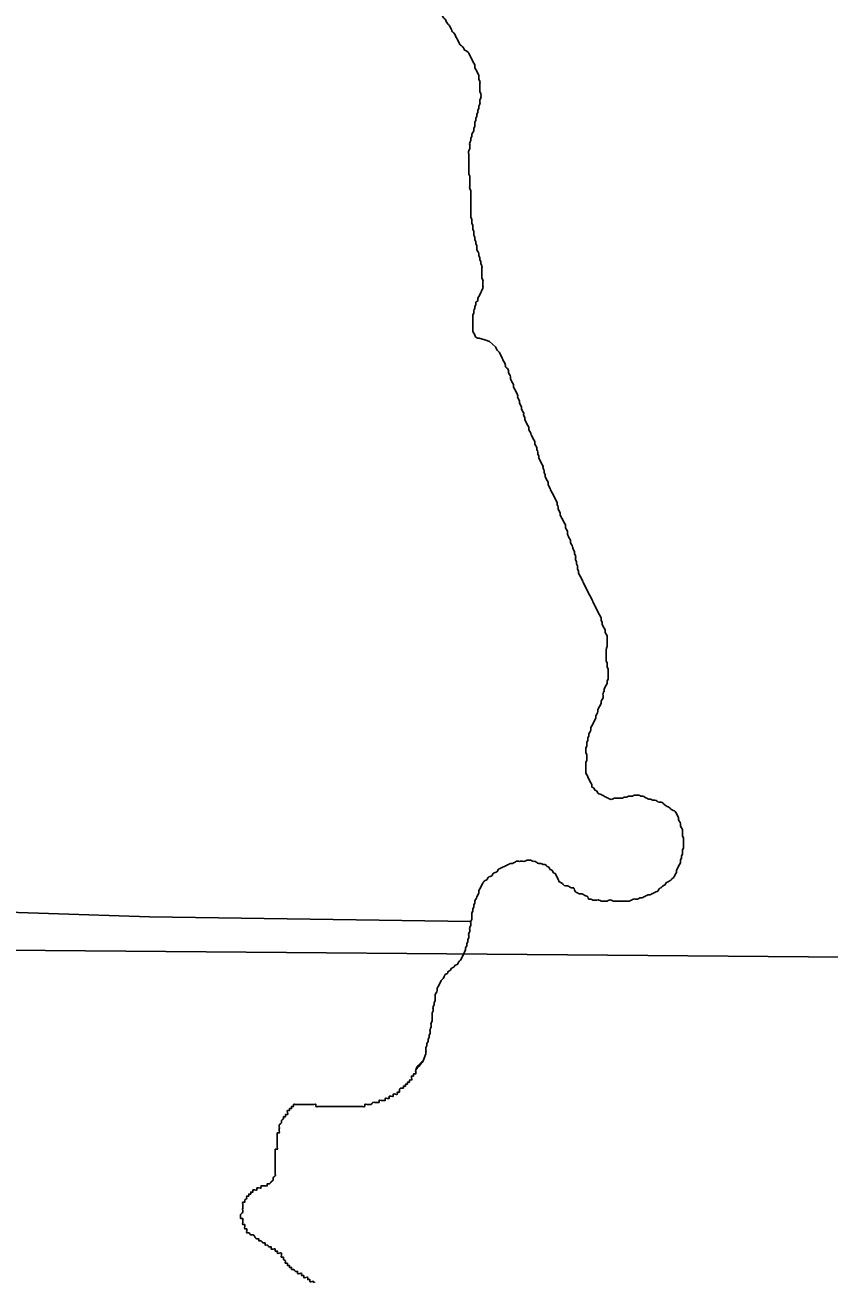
# Model space of a CAD drawing. Extents: x 813775 to 1157140, y 1757555 to 1979907.
# Drawn here: x 1032296 to 1034500, y 1829254 to 1832678 of the extents above; entities that cross this region are included whole.
import ezdxf

# ---------------------------------------------------------------- set-up
doc = ezdxf.new("R2010")
doc.units = 0
for name, color, linetype in [('Level 35', 7, 'Continuous'), ('Level 45', 7, 'Continuous'), ('Level 5', 7, 'Continuous')]:
    doc.layers.add(name, color=color, linetype=linetype)

msp = doc.modelspace()

# ---------------------------------------------------------------- linework, layer by layer
at = {"layer": 'Level 35'}
for points in [[(1033540.9, 1831819), (1033556, 1831815), (1033569.3, 1831810.1), (1033585.4, 1831795.9)], [(1033395, 1829858), (1033387.3, 1829838.4)]]:
    msp.add_lwpolyline(points, dxfattribs=at)
for points in [[(1033512.1, 1832324.3), (1033512.1, 1832332.7), (1033514.9, 1832338.3), (1033514.9, 1832343.9), (1033514.9, 1832349.4), (1033514.9, 1832355), (1033517.7, 1832360.6), (1033517.7, 1832366.2), (1033520.5, 1832371.8), (1033520.5, 1832377.4), (1033523.3, 1832382.9), (1033526.1, 1832388.5), (1033526.1, 1832394.1), (1033528.8, 1832399.7), (1033528.8, 1832405.3), (1033528.8, 1832410.8), (1033531.6, 1832416.4), (1033531.6, 1832422), (1033534.4, 1832427.6), (1033534.4, 1832433.2), (1033537.2, 1832438.7), (1033537.2, 1832444.3), (1033540, 1832449.9), (1033540, 1832455.5), (1033542.8, 1832461.1), (1033542.8, 1832466.7), (1033542.8, 1832472.2), (1033545.6, 1832477.8), (1033545.6, 1832483.4), (1033545.6, 1832489), (1033542.8, 1832494.6), (1033542.8, 1832500.1), (1033542.8, 1832505.7), (1033542.8, 1832511.3), (1033542.8, 1832516.9), (1033542.8, 1832522.5), (1033540, 1832528), (1033540, 1832533.6), (1033540, 1832539.2), (1033537.2, 1832544.8), (1033534.4, 1832550.4), (1033531.6, 1832556), (1033528.8, 1832561.5), (1033528.8, 1832567.1), (1033526.1, 1832572.7), (1033523.3, 1832578.3), (1033520.5, 1832583.9), (1033517.7, 1832589.4), (1033514.9, 1832595), (1033512.1, 1832600.6), (1033506.5, 1832606.2), (1033500.9, 1832609), (1033498.2, 1832614.6), (1033492.6, 1832620.1), (1033487, 1832625.7), (1033484.2, 1832631.3), (1033481.4, 1832636.9), (1033478.6, 1832642.5), (1033475.8, 1832648), (1033473.1, 1832653.6), (1033467.5, 1832659.2), (1033464.7, 1832664.8), (1033461.9, 1832670.4), (1033459.1, 1832676), (1033453.5, 1832681.5), (1033450.7, 1832687.1), (1033448, 1832692.7), (1033442.4, 1832698.3), (1033439.6, 1832703.9), (1033434, 1832709.4), (1033428.4, 1832715), (1033425.6, 1832720.6), (1033422.8, 1832726.2), (1033420.1, 1832731.8), (1033417.3, 1832737.3), (1033411.7, 1832742.9), (1033408.9, 1832748.5), (1033406.1, 1832754.1), (1033403.3, 1832759.7), (1033400.5, 1832765.3), (1033397.7, 1832770.8), (1033392.2, 1832776.4), (1033389.4, 1832782), (1033386.6, 1832787.6), (1033381, 1832793.2), (1033375.4, 1832798.7), (1033372.6, 1832804.3), (1033369.9, 1832809.9), (1033367.1, 1832815.5), (1033364.3, 1832821.1), (1033361.5, 1832826.6)], [(1033540.9, 1831819), (1033537.2, 1831819.2), (1033531.6, 1831822), (1033528.8, 1831827.6), (1033526.1, 1831833.2), (1033523.3, 1831838.8), (1033523.3, 1831844.3), (1033523.3, 1831849.9), (1033523.3, 1831855.5), (1033523.3, 1831861.1), (1033523.3, 1831866.7), (1033523.3, 1831872.2), (1033523.3, 1831877.8), (1033523.3, 1831883.4), (1033526.1, 1831889), (1033526.1, 1831894.6), (1033528.8, 1831900.1), (1033528.8, 1831905.7), (1033531.6, 1831911.3), (1033531.6, 1831916.9), (1033537.2, 1831922.5), (1033537.2, 1831928.1), (1033540, 1831933.6), (1033542.8, 1831939.2), (1033545.6, 1831944.8), (1033548.4, 1831950.4), (1033551.2, 1831956), (1033551.2, 1831961.5), (1033551.2, 1831967.1), (1033551.2, 1831972.7), (1033551.2, 1831978.3), (1033548.4, 1831983.9), (1033548.4, 1831989.4), (1033548.4, 1831995), (1033548.4, 1832000.6), (1033548.4, 1832006.2), (1033548.4, 1832011.8), (1033548.4, 1832017.4), (1033545.6, 1832022.9), (1033545.6, 1832028.5), (1033542.8, 1832034.1), (1033542.8, 1832039.7), (1033540, 1832045.3), (1033540, 1832050.8), (1033537.2, 1832056.4), (1033534.4, 1832062), (1033534.4, 1832067.6), (1033534.4, 1832073.2), (1033531.6, 1832078.7), (1033531.6, 1832084.3), (1033528.8, 1832089.9), (1033528.8, 1832095.5), (1033526.1, 1832101.1), (1033526.1, 1832106.7), (1033526.1, 1832112.2), (1033523.3, 1832117.8), (1033523.3, 1832123.4), (1033523.3, 1832129), (1033520.5, 1832134.6), (1033520.5, 1832140.1), (1033520.5, 1832145.7), (1033517.7, 1832151.3), (1033517.7, 1832156.9), (1033517.7, 1832162.5), (1033517.7, 1832168.1), (1033517.7, 1832173.6), (1033517.7, 1832179.2), (1033517.7, 1832184.8), (1033517.7, 1832190.4), (1033517.7, 1832196), (1033517.7, 1832201.5), (1033517.7, 1832207.1), (1033517.7, 1832212.7), (1033517.7, 1832218.3), (1033517.7, 1832223.9), (1033514.9, 1832229.4), (1033514.9, 1832235), (1033514.9, 1832240.6), (1033514.9, 1832249), (1033514.9, 1832254.6), (1033514.9, 1832262.9), (1033512.1, 1832271.3), (1033512.1, 1832276.9), (1033512.1, 1832282.5), (1033512.1, 1832290.8), (1033512.1, 1832299.2), (1033512.1, 1832307.6), (1033512.1, 1832316), (1033512.1, 1832324.3)], [(1033646, 1831657.9), (1033646, 1831663.5), (1033643.2, 1831669.1), (1033640.4, 1831674.7), (1033637.6, 1831680.2), (1033634.8, 1831685.8), (1033634.8, 1831691.4), (1033632, 1831697), (1033629.3, 1831702.6), (1033626.5, 1831708.2), (1033626.5, 1831713.7), (1033623.7, 1831719.3), (1033620.9, 1831724.9), (1033620.9, 1831730.5), (1033618.1, 1831736.1), (1033612.5, 1831741.6), (1033612.5, 1831747.2), (1033609.7, 1831752.8), (1033606.9, 1831758.4), (1033604.1, 1831764), (1033601.4, 1831769.6), (1033598.6, 1831775.1), (1033595.8, 1831780.7), (1033590.2, 1831786.3), (1033587.4, 1831791.9), (1033585.4, 1831795.9)], [(1033827.3, 1831147.2), (1033824.5, 1831152.8), (1033821.7, 1831158.4), (1033818.9, 1831164), (1033816.1, 1831169.6), (1033813.3, 1831175.1), (1033813.3, 1831180.7), (1033810.6, 1831186.3), (1033810.6, 1831194.7), (1033807.8, 1831200.3), (1033807.8, 1831205.8), (1033805, 1831211.4), (1033805, 1831217), (1033805, 1831222.6), (1033802.2, 1831228.2), (1033802.2, 1831233.7), (1033799.4, 1831239.3), (1033796.6, 1831247.7), (1033793.8, 1831253.3), (1033791, 1831258.9), (1033791, 1831264.4), (1033788.2, 1831270), (1033785.5, 1831275.6), (1033782.7, 1831284), (1033782.7, 1831289.6), (1033779.9, 1831295.1), (1033777.1, 1831300.7), (1033777.1, 1831306.3), (1033774.3, 1831311.9), (1033771.5, 1831317.5), (1033768.7, 1831323), (1033765.9, 1831328.6), (1033763.1, 1831334.2), (1033763.1, 1831339.8), (1033760.4, 1831345.4), (1033757.6, 1831351), (1033757.6, 1831356.5), (1033754.8, 1831362.1), (1033754.8, 1831367.7), (1033752, 1831373.3), (1033749.2, 1831378.9), (1033746.4, 1831384.4), (1033743.6, 1831390), (1033740.8, 1831395.6), (1033738, 1831401.2), (1033735.2, 1831406.8), (1033732.5, 1831412.3), (1033729.7, 1831417.9), (1033729.7, 1831423.5), (1033726.9, 1831429.1), (1033724.1, 1831434.7), (1033721.3, 1831440.3), (1033721.3, 1831445.8), (1033718.5, 1831451.4), (1033718.5, 1831457), (1033715.7, 1831462.6), (1033715.7, 1831468.2), (1033712.9, 1831473.7), (1033710.1, 1831479.3), (1033707.4, 1831484.9), (1033704.6, 1831490.5), (1033704.6, 1831496.1), (1033701.8, 1831501.6), (1033701.8, 1831507.2), (1033699, 1831512.8), (1033699, 1831518.4), (1033696.2, 1831524), (1033693.4, 1831529.6), (1033693.4, 1831535.1), (1033690.6, 1831540.7), (1033687.8, 1831546.3), (1033685, 1831551.9), (1033682.3, 1831557.5), (1033679.5, 1831563), (1033676.7, 1831568.6), (1033676.7, 1831574.2), (1033673.9, 1831579.8), (1033671.1, 1831585.4), (1033668.3, 1831590.9), (1033665.5, 1831596.5), (1033665.5, 1831602.1), (1033662.7, 1831607.7), (1033662.7, 1831613.3), (1033659.9, 1831618.9), (1033657.1, 1831624.4), (1033657.1, 1831630), (1033654.4, 1831635.6), (1033651.6, 1831641.2), (1033651.6, 1831646.8), (1033648.8, 1831652.3), (1033646, 1831657.9)], [(1033832.9, 1830639.3), (1033832.9, 1830644.9), (1033832.9, 1830650.5), (1033832.9, 1830656.1), (1033835.7, 1830661.7), (1033835.7, 1830667.2), (1033835.7, 1830672.8), (1033835.7, 1830678.4), (1033832.9, 1830684), (1033832.9, 1830689.6), (1033832.9, 1830695.1), (1033835.7, 1830700.7), (1033835.7, 1830706.3), (1033835.7, 1830711.9), (1033838.5, 1830717.5), (1033838.5, 1830723.1), (1033841.2, 1830728.6), (1033841.2, 1830734.2), (1033844, 1830739.8), (1033846.8, 1830745.4), (1033846.8, 1830751), (1033849.6, 1830756.5), (1033852.4, 1830762.1), (1033855.2, 1830767.7), (1033858, 1830773.3), (1033860.8, 1830778.9), (1033860.8, 1830784.4), (1033863.6, 1830790), (1033866.3, 1830795.6), (1033866.3, 1830801.2), (1033869.1, 1830806.8), (1033871.9, 1830812.4), (1033874.7, 1830817.9), (1033874.7, 1830823.5), (1033877.5, 1830829.1), (1033880.3, 1830834.7), (1033880.3, 1830840.3), (1033880.3, 1830845.8), (1033883.1, 1830851.4), (1033883.1, 1830857), (1033885.9, 1830862.6), (1033888.7, 1830868.2), (1033891.4, 1830873.7), (1033891.4, 1830879.3), (1033894.2, 1830884.9), (1033894.2, 1830890.5), (1033894.2, 1830896.1), (1033894.2, 1830901.7), (1033894.2, 1830907.2), (1033894.2, 1830912.8), (1033891.4, 1830918.4), (1033891.4, 1830924), (1033891.4, 1830929.6), (1033888.7, 1830935.1), (1033888.7, 1830940.7), (1033888.7, 1830946.3), (1033888.7, 1830954.7), (1033888.7, 1830960.3), (1033888.7, 1830965.8), (1033891.4, 1830974.2), (1033891.4, 1830979.8), (1033891.4, 1830985.4), (1033891.4, 1830991), (1033891.4, 1830996.5), (1033891.4, 1831002.1), (1033888.7, 1831007.7), (1033885.9, 1831013.3), (1033885.9, 1831018.9), (1033883.1, 1831024.4), (1033880.3, 1831030), (1033877.5, 1831035.6), (1033877.5, 1831041.2), (1033874.7, 1831046.8), (1033874.7, 1831052.4), (1033871.9, 1831057.9), (1033869.1, 1831063.5), (1033866.3, 1831069.1), (1033863.6, 1831074.7), (1033860.8, 1831080.3), (1033858, 1831085.8), (1033855.2, 1831091.4), (1033852.4, 1831097), (1033849.6, 1831102.6), (1033846.8, 1831108.2), (1033844, 1831113.7), (1033841.2, 1831119.3), (1033838.5, 1831124.9), (1033835.7, 1831130.5), (1033832.9, 1831136.1), (1033830.1, 1831141.7), (1033827.3, 1831147.2)], [(1034039.3, 1830312.8), (1034044.9, 1830318.4), (1034050.4, 1830321.2), (1034053.2, 1830326.8), (1034058.8, 1830329.6), (1034064.4, 1830332.4), (1034070, 1830337.9), (1034075.5, 1830343.5), (1034078.3, 1830349.1), (1034081.1, 1830354.7), (1034081.1, 1830360.3), (1034083.9, 1830365.9), (1034086.7, 1830371.4), (1034089.5, 1830377), (1034092.3, 1830382.6), (1034092.3, 1830388.2), (1034095.1, 1830393.8), (1034095.1, 1830399.3), (1034097.9, 1830404.9), (1034097.9, 1830410.5), (1034097.9, 1830416.1), (1034100.6, 1830421.7), (1034100.6, 1830427.2), (1034100.6, 1830432.8), (1034100.6, 1830438.4), (1034100.6, 1830444), (1034100.6, 1830449.6), (1034097.9, 1830455.2), (1034097.9, 1830460.7), (1034097.9, 1830466.3), (1034097.9, 1830471.9), (1034095.1, 1830477.5), (1034092.3, 1830483.1), (1034092.3, 1830488.6), (1034089.5, 1830494.2), (1034086.7, 1830499.8), (1034086.7, 1830505.4), (1034083.9, 1830511), (1034081.1, 1830516.5), (1034078.3, 1830522.1), (1034072.8, 1830524.9), (1034067.2, 1830527.7), (1034061.6, 1830533.3), (1034056, 1830536.1), (1034050.4, 1830538.9), (1034044.9, 1830544.5), (1034039.3, 1830547.2), (1034033.7, 1830547.2), (1034028.1, 1830550), (1034022.5, 1830552.8), (1034017, 1830552.8), (1034011.4, 1830555.6), (1034005.8, 1830555.6), (1034000.2, 1830558.4), (1033994.7, 1830561.2), (1033989.1, 1830564), (1033983.5, 1830564), (1033977.9, 1830566.8), (1033972.3, 1830566.8), (1033966.8, 1830566.8), (1033961.2, 1830564), (1033955.6, 1830564), (1033950, 1830564), (1033944.4, 1830561.2), (1033938.9, 1830561.2), (1033933.3, 1830558.4), (1033927.7, 1830558.4), (1033922.1, 1830558.4), (1033916.6, 1830558.4), (1033911, 1830558.4), (1033905.4, 1830555.6), (1033899.8, 1830555.6), (1033894.2, 1830558.4), (1033888.7, 1830561.2), (1033883.1, 1830564), (1033877.5, 1830566.8), (1033871.9, 1830569.6), (1033866.3, 1830572.4), (1033863.6, 1830577.9), (1033858, 1830580.7), (1033855.2, 1830586.3), (1033849.6, 1830589.1), (1033849.6, 1830594.7), (1033846.8, 1830600.3), (1033844, 1830605.8), (1033841.2, 1830611.4), (1033838.5, 1830617), (1033835.7, 1830622.6), (1033832.9, 1830628.2), (1033832.9, 1830633.8), (1033832.9, 1830639.3)], [(1033570.7, 1830343.5), (1033576.3, 1830346.3), (1033579, 1830351.9), (1033584.6, 1830354.7), (1033590.2, 1830357.5), (1033593, 1830363.1), (1033598.6, 1830365.9), (1033604.1, 1830368.6), (1033609.7, 1830371.4), (1033615.3, 1830374.2), (1033620.9, 1830377), (1033626.5, 1830379.8), (1033632, 1830379.8), (1033637.6, 1830382.6), (1033643.2, 1830385.4), (1033648.8, 1830385.4), (1033654.4, 1830385.4), (1033659.9, 1830385.4), (1033665.5, 1830385.4), (1033671.1, 1830388.2), (1033676.7, 1830388.2), (1033682.3, 1830388.2), (1033687.8, 1830385.4), (1033693.4, 1830385.4), (1033699, 1830382.6), (1033704.6, 1830379.8), (1033710.1, 1830379.8), (1033715.7, 1830377), (1033721.3, 1830377), (1033726.9, 1830371.4), (1033732.5, 1830368.6), (1033735.2, 1830363.1), (1033740.8, 1830360.3), (1033743.6, 1830354.7), (1033749.2, 1830351.9), (1033752, 1830346.3), (1033754.8, 1830340.7), (1033757.6, 1830335.2), (1033760.4, 1830329.6), (1033765.9, 1830326.8), (1033771.5, 1830321.2), (1033777.1, 1830318.4), (1033782.7, 1830318.4), (1033788.2, 1830315.6), (1033793.8, 1830312.8), (1033799.4, 1830312.8), (1033802.2, 1830307.2), (1033805, 1830301.7), (1033810.6, 1830298.9), (1033816.1, 1830296.1), (1033821.7, 1830296.1), (1033827.3, 1830293.3), (1033832.9, 1830290.5), (1033838.5, 1830287.7), (1033841.2, 1830282.1), (1033846.8, 1830282.1), (1033852.4, 1830279.3), (1033858, 1830279.3), (1033863.6, 1830279.3), (1033869.1, 1830279.3), (1033874.7, 1830276.5), (1033880.3, 1830276.5), (1033885.9, 1830276.5), (1033891.4, 1830276.5), (1033897, 1830279.3), (1033902.6, 1830279.3), (1033908.2, 1830276.5), (1033913.8, 1830276.5), (1033919.3, 1830276.5), (1033924.9, 1830276.5), (1033930.5, 1830276.5), (1033936.1, 1830276.5), (1033941.7, 1830276.5), (1033947.2, 1830276.5), (1033952.8, 1830276.5), (1033958.4, 1830279.3), (1033964, 1830282.1), (1033969.5, 1830282.1), (1033975.1, 1830282.1), (1033980.7, 1830284.9), (1033986.3, 1830284.9), (1033991.9, 1830287.7), (1033997.4, 1830290.5), (1034003, 1830293.3), (1034008.6, 1830293.3), (1034014.2, 1830296.1), (1034019.8, 1830298.9), (1034025.3, 1830301.7), (1034030.9, 1830304.5), (1034033.7, 1830310), (1034039.3, 1830312.8)], [(1033395, 1829858), (1033395, 1829863.5), (1033395, 1829869.1), (1033395, 1829874.7), (1033397.7, 1829880.3), (1033397.7, 1829885.9), (1033400.5, 1829891.4), (1033400.5, 1829897), (1033403.3, 1829902.6), (1033403.3, 1829908.2), (1033406.1, 1829913.8), (1033406.1, 1829919.3), (1033406.1, 1829924.9), (1033408.9, 1829930.5), (1033408.9, 1829936.1), (1033408.9, 1829941.7), (1033411.7, 1829947.3), (1033411.7, 1829952.8), (1033411.7, 1829958.4), (1033411.7, 1829964), (1033411.7, 1829969.6), (1033414.5, 1829975.2), (1033414.5, 1829980.7), (1033414.5, 1829986.3), (1033417.3, 1829991.9), (1033417.3, 1829997.5), (1033420.1, 1830003.1), (1033420.1, 1830008.6), (1033420.1, 1830014.2), (1033420.1, 1830019.8), (1033422.8, 1830025.4), (1033425.6, 1830031), (1033425.6, 1830036.6), (1033428.4, 1830042.1), (1033431.2, 1830047.7), (1033434, 1830053.3), (1033436.8, 1830058.9), (1033442.4, 1830064.5), (1033445.2, 1830070), (1033447.9, 1830075.6), (1033453.5, 1830078.4), (1033456.3, 1830084), (1033461.9, 1830086.8), (1033464.7, 1830092.4), (1033470.3, 1830095.2), (1033475.8, 1830100.7), (1033481.4, 1830103.5), (1033484.2, 1830109.1), (1033489.8, 1830114.7), (1033492.6, 1830120.3), (1033495.4, 1830125.9), (1033498.2, 1830131.4), (1033500.9, 1830137), (1033503.7, 1830142.6), (1033503.7, 1830148.2), (1033506.5, 1830153.8), (1033506.5, 1830159.3), (1033509.3, 1830164.9), (1033509.3, 1830170.5), (1033512.1, 1830176.1), (1033512.1, 1830181.7), (1033512.1, 1830187.2), (1033514.9, 1830192.8), (1033514.9, 1830198.4), (1033514.9, 1830204), (1033517.7, 1830209.6), (1033517.7, 1830215.2), (1033517.7, 1830220.7), (1033520.5, 1830226.3), (1033520.5, 1830231.9), (1033520.5, 1830237.5), (1033520.5, 1830243.1), (1033523.3, 1830248.6), (1033523.3, 1830254.2), (1033526, 1830259.8), (1033526, 1830265.4), (1033528.8, 1830271), (1033528.8, 1830276.5), (1033531.6, 1830282.1), (1033534.4, 1830287.7), (1033537.2, 1830293.3), (1033540, 1830298.9), (1033540, 1830304.5), (1033542.8, 1830310), (1033545.6, 1830315.6), (1033548.4, 1830321.2), (1033551.2, 1830326.8), (1033556.7, 1830332.4), (1033562.3, 1830335.2), (1033565.1, 1830340.7), (1033570.7, 1830343.5)], [(1033366.8, 1829813.9), (1033387.3, 1829838.4), (1033366.8, 1829813.9), (1033366.8, 1829808.3), (1033366.8, 1829802.8), (1033361.2, 1829802.8), (1033361.2, 1829797.2), (1033355.6, 1829797.2), (1033355.6, 1829791.6), (1033355.6, 1829786), (1033350, 1829786), (1033350, 1829780.4), (1033344.5, 1829780.4), (1033344.5, 1829774.9), (1033338.9, 1829774.9), (1033338.9, 1829769.3), (1033333.3, 1829769.3), (1033333.3, 1829763.7), (1033327.7, 1829763.7), (1033322.1, 1829758.1), (1033322.1, 1829752.5), (1033316.6, 1829752.5), (1033316.6, 1829747), (1033311, 1829747), (1033305.4, 1829747), (1033305.4, 1829741.4), (1033299.8, 1829741.4), (1033294.2, 1829741.4), (1033294.2, 1829735.8), (1033288.7, 1829735.8), (1033283.1, 1829735.8), (1033283.1, 1829730.2), (1033277.5, 1829730.2), (1033271.9, 1829730.2), (1033266.4, 1829730.2), (1033266.4, 1829724.6), (1033260.8, 1829724.6), (1033255.2, 1829724.6), (1033249.6, 1829724.6), (1033244, 1829719), (1033238.5, 1829719), (1033232.9, 1829719), (1033227.3, 1829719), (1033227.3, 1829713.5), (1033221.7, 1829713.5), (1033216.1, 1829713.5), (1033210.6, 1829713.5), (1033205, 1829713.5), (1033199.4, 1829713.5), (1033193.8, 1829713.5), (1033188.3, 1829713.5), (1033182.7, 1829713.5), (1033177.1, 1829713.5), (1033171.5, 1829713.5), (1033165.9, 1829713.5), (1033160.4, 1829713.5), (1033154.8, 1829713.5), (1033149.2, 1829713.5), (1033143.6, 1829713.5), (1033138, 1829713.5), (1033132.5, 1829713.5), (1033126.9, 1829713.5), (1033121.3, 1829713.5), (1033115.7, 1829713.5), (1033110.2, 1829713.5), (1033104.6, 1829713.5), (1033099, 1829713.5), (1033093.4, 1829713.5), (1033093.4, 1829719), (1033087.8, 1829719), (1033082.3, 1829719), (1033076.7, 1829719), (1033071.1, 1829719), (1033065.5, 1829719), (1033059.9, 1829719), (1033054.4, 1829719), (1033048.8, 1829719), (1033043.2, 1829719), (1033037.6, 1829719), (1033032.1, 1829719), (1033032.1, 1829713.5), (1033026.5, 1829713.5), (1033026.5, 1829707.9), (1033020.9, 1829707.9), (1033020.9, 1829702.3), (1033015.3, 1829702.3), (1033015.3, 1829696.7), (1033015.3, 1829691.1), (1033009.7, 1829691.1), (1033009.7, 1829685.6), (1033004.2, 1829685.6)], [(1033004.2, 1829685.6), (1033004.2, 1829680), (1032998.6, 1829674.4), (1032998.6, 1829668.8), (1032993, 1829663.2), (1032993, 1829657.7), (1032993, 1829652.1), (1032993, 1829646.5), (1032993, 1829640.9), (1032987.4, 1829640.9), (1032987.4, 1829635.3), (1032987.4, 1829629.7), (1032987.4, 1829624.2), (1032987.4, 1829618.6), (1032987.4, 1829613), (1032987.4, 1829607.4), (1032987.4, 1829601.8), (1032987.4, 1829596.3), (1032981.8, 1829596.3), (1032981.8, 1829590.7), (1032981.8, 1829585.1), (1032981.8, 1829579.5), (1032981.8, 1829573.9), (1032981.8, 1829568.3), (1032981.8, 1829562.8), (1032981.8, 1829557.2), (1032981.8, 1829551.6), (1032981.8, 1829546), (1032981.8, 1829540.4), (1032981.8, 1829534.9), (1032981.8, 1829529.3), (1032981.8, 1829523.7), (1032976.3, 1829518.1), (1032976.3, 1829512.5), (1032970.7, 1829507), (1032965.1, 1829501.4), (1032959.5, 1829501.4), (1032959.5, 1829495.8), (1032954, 1829495.8), (1032948.4, 1829495.8), (1032942.8, 1829495.8), (1032942.8, 1829490.2), (1032937.2, 1829490.2), (1032931.6, 1829490.2), (1032931.6, 1829484.6), (1032926.1, 1829484.6), (1032920.5, 1829484.6), (1032920.5, 1829479), (1032914.9, 1829479), (1032914.9, 1829473.5), (1032909.3, 1829473.5), (1032909.3, 1829467.9), (1032903.7, 1829467.9), (1032903.7, 1829462.3), (1032898.2, 1829456.7), (1032898.2, 1829451.1), (1032892.6, 1829451.1), (1032892.6, 1829445.6), (1032892.6, 1829440), (1032892.6, 1829434.4), (1032892.6, 1829428.8), (1032892.6, 1829423.2), (1032887, 1829417.7), (1032887, 1829412.1), (1032887, 1829406.5), (1032892.6, 1829406.5), (1032892.6, 1829400.9), (1032892.6, 1829395.3), (1032892.6, 1829389.7), (1032898.2, 1829389.7), (1032898.2, 1829384.2), (1032898.2, 1829378.6), (1032903.7, 1829378.6), (1032903.7, 1829373), (1032903.7, 1829367.4), (1032909.3, 1829367.4), (1032914.9, 1829361.8), (1032920.5, 1829361.8), (1032926.1, 1829356.3), (1032931.6, 1829350.7), (1032937.2, 1829350.7), (1032937.2, 1829345.1), (1032942.8, 1829345.1), (1032948.4, 1829339.5), (1032954, 1829339.5), (1032954, 1829333.9), (1032959.5, 1829333.9), (1032965.1, 1829328.4), (1032970.7, 1829328.4), (1032970.7, 1829322.8), (1032976.3, 1829322.8)], [(1032976.3, 1829322.8), (1032981.8, 1829322.8), (1032981.8, 1829317.2), (1032987.4, 1829317.2), (1032987.4, 1829311.6), (1032993, 1829311.6), (1032998.6, 1829311.6), (1032998.6, 1829306), (1032998.6, 1829300.4), (1033004.2, 1829300.4), (1033004.2, 1829294.9), (1033009.7, 1829289.3), (1033009.7, 1829283.7), (1033015.3, 1829283.7), (1033015.3, 1829278.1), (1033020.9, 1829278.1), (1033020.9, 1829272.5), (1033026.5, 1829272.5), (1033026.5, 1829267), (1033032.1, 1829267), (1033037.6, 1829261.4), (1033043.2, 1829261.4), (1033043.2, 1829255.8), (1033048.8, 1829255.8), (1033054.4, 1829255.8), (1033054.4, 1829250.2), (1033059.9, 1829250.2), (1033059.9, 1829244.6), (1033065.5, 1829244.6), (1033071.1, 1829244.6), (1033071.1, 1829239.1), (1033076.7, 1829239.1), (1033076.7, 1829233.5), (1033082.3, 1829233.5), (1033087.8, 1829233.5), (1033087.8, 1829227.9), (1033093.4, 1829227.9), (1033093.4, 1829222.3), (1033099, 1829222.3), (1033104.6, 1829222.3), (1033110.2, 1829222.3), (1033110.2, 1829216.7), (1033115.7, 1829216.7), (1033115.7, 1829211.1), (1033121.3, 1829211.1), (1033126.9, 1829211.1), (1033126.9, 1829205.6), (1033132.5, 1829205.6), (1033132.5, 1829200), (1033138, 1829200), (1033138, 1829194.4), (1033143.6, 1829194.4), (1033143.6, 1829188.8), (1033149.2, 1829188.8), (1033154.8, 1829188.8), (1033154.8, 1829183.2), (1033160.4, 1829183.2), (1033160.4, 1829177.7), (1033165.9, 1829177.7), (1033165.9, 1829172.1), (1033165.9, 1829166.5), (1033171.5, 1829166.5), (1033171.5, 1829160.9), (1033171.5, 1829155.3), (1033177.1, 1829155.3), (1033177.1, 1829149.8), (1033182.7, 1829144.2), (1033182.7, 1829138.6), (1033188.3, 1829138.6), (1033188.3, 1829133), (1033193.8, 1829133), (1033193.8, 1829127.4), (1033193.8, 1829121.8), (1033199.4, 1829121.8), (1033199.4, 1829116.3), (1033199.4, 1829110.7), (1033199.4, 1829105.1), (1033205, 1829105.1), (1033205, 1829099.5), (1033205, 1829093.9), (1033210.6, 1829093.9), (1033210.6, 1829088.4), (1033216.1, 1829088.4), (1033216.1, 1829082.8), (1033216.1, 1829077.2), (1033216.1, 1829071.6), (1033216.1, 1829066), (1033216.1, 1829060.5), (1033216.1, 1829054.9), (1033216.1, 1829049.3), (1033216.1, 1829043.7)]]:
    msp.add_spline(points, degree=3, dxfattribs=at)
at = {"layer": 'Level 45'}
msp.add_lwpolyline([(1033517.7, 1830220.7), (1032636.8, 1830233.1), (1031805.6, 1830261), (1031380, 1830258.2)], dxfattribs=at)
at = {"layer": 'Level 5'}
msp.add_lwpolyline([(1031470.9, 1830148.4), (1042036.9, 1830060.8)], dxfattribs=at)

doc.saveas('drawing.dxf')
